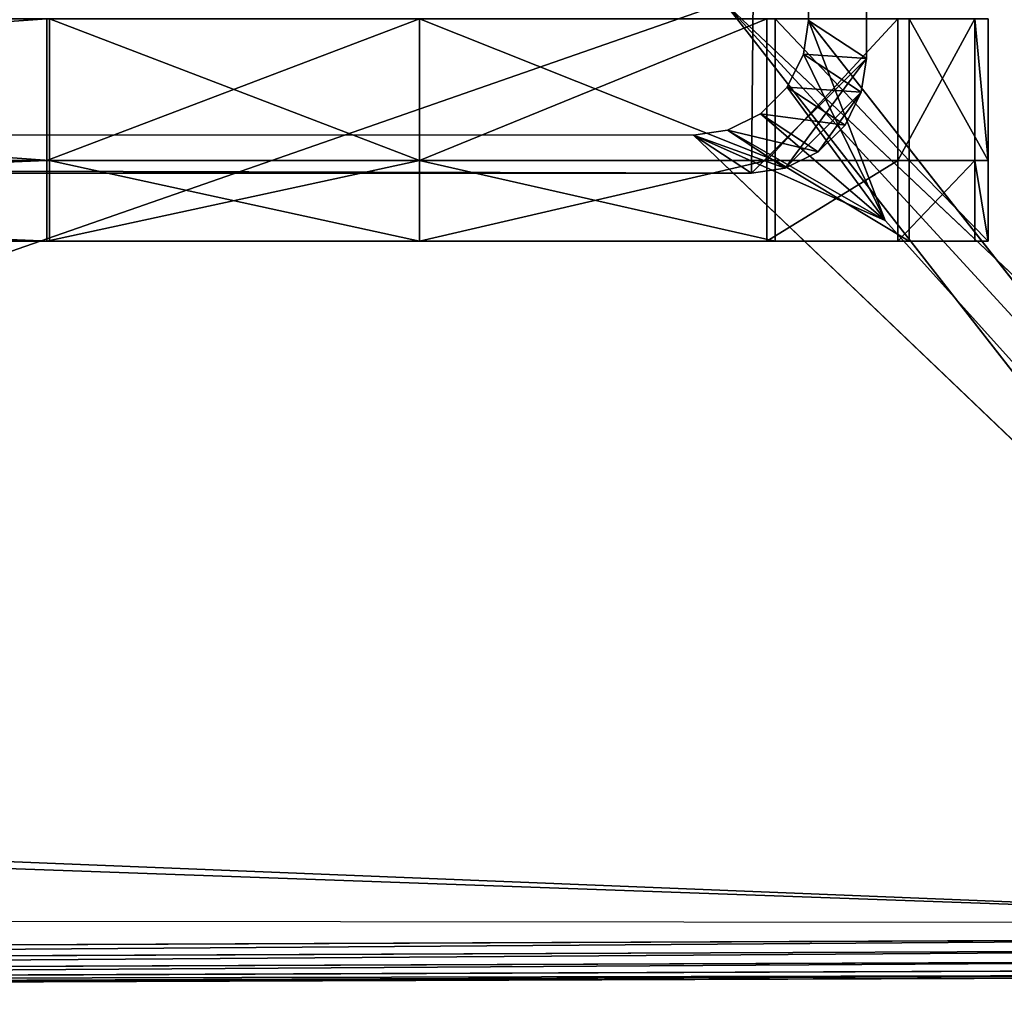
# Model space of a CAD drawing. Extents: x 0 to 31, y 0 to 21.2.
# Tile 404 of 574: x 28.7 to 30.1, y 0 to 1.4. Entities that reach past the tile are written whole.
import ezdxf

# ---------------------------------------------------------------- set-up
doc = ezdxf.new("R2010")
doc.units = 0
doc.header["$MEASUREMENT"] = 0
doc.layers.get('0').update_dxf_attribs({"color": 13, "linetype": 'CONTINUOUS'})
for name, color, linetype in [('CAST_IRON', 250, 'CONTINUOUS'), ('GALVANIZED_METAL', 252, 'CONTINUOUS'), ('GRATES', 250, 'CONTINUOUS')]:
    doc.layers.add(name, color=color, linetype=linetype)

# ---------------------------------------------------------------- blocks, each defined once
blk = doc.blocks.new('NGM5058UC_TRADECAD_DXF')
at = {"layer": 'CAST_IRON', "color": 0}
for p, q in [((15.4451, -10.35865, 0.58145), (14.1756, -9.16075, 0.58145)), ((15.3203, -10.40695, 0.58145), (14.1756, -9.16075, 0.58145)), ((15.4451, -10.35865, 0.58145), (14.1756, -9.16075, 0.58145)), ((14.1756, -9.16075, 0.58145), (15.259, -10.54715, 0.58145)), ((14.1756, -9.16075, 0.58145), (15.259, -10.54715, 0.58145)), ((15.3203, -10.40695, 0.58145), (14.1756, -9.16075, 0.58145)), ((15.259, -10.54715, 0.58145), (10.1325, -10.56825, 0.58145)), ((15.259, -10.54715, 0.58145), (10.1325, -10.56825, 0.58145)), ((10.1325, -10.58405, 0.57905), (15.2518, -10.56355, 0.57905)), ((10.1325, -10.58405, 0.57905), (15.2518, -10.56355, 0.57905)), ((10.1325, -10.59945, 0.57145), (15.2448, -10.57965, 0.57145)), ((10.1325, -10.59945, 0.57145), (15.2448, -10.57965, 0.57145)), ((10.1325, -10.61195, 0.55895), (15.2392, -10.59265, 0.55895)), ((10.1325, -10.61195, 0.55895), (15.2392, -10.59265, 0.55895)), ((10.1325, -10.61955, 0.54355), (15.2357, -10.60065, 0.54365)), ((10.1325, -10.61955, 0.54355), (15.2357, -10.60065, 0.54365)), ((10.1325, -10.62185, 0.52785), (15.2347, -10.60315, 0.52785)), ((10.1325, -10.62185, 0.52785), (15.2347, -10.60315, 0.52785)), ((15.235, -10.60345, 0.30235), (10.1325, -10.62185, 0.30235))]:
    blk.add_line(p, q, dxfattribs=at)
at = {"layer": 'GALVANIZED_METAL', "color": 0}
for p, q in [((14.386, 9.23775, -1.89865), (14.2159, -9.41295, -1.89865)), ((14.386, 9.23775, -1.89865), (14.2159, -9.41295, -1.89865)), ((14.386, -9.24295, -1.89865), (14.386, 9.23775, -1.89865)), ((14.386, -9.24295, -1.89865), (14.386, 9.23775, -1.89865)), ((14.3002, -9.18675, 0.31025), (14.3002, 9.18165, 0.40415)), ((14.3002, -9.18675, 0.31025), (14.3002, 9.18165, 0.40415)), ((14.3002, -9.18675, 0.31025), (14.2927, -9.23675, 0.30995)), ((14.3002, -9.18675, 0.31025), (14.2927, -9.23675, 0.30995)), ((14.386, -9.24295, -1.89865), (14.3002, -9.18675, 0.31025)), ((14.3002, -9.18675, 0.31025), (15.3501, -10.52275, 0.30935)), ((14.3002, -9.18675, 0.31025), (15.3501, -10.52275, 0.30935)), ((14.3002, -9.18675, 0.31025), (14.414, -9.48315, 0.30935)), ((14.3002, -9.18675, 0.31025), (14.414, -9.48315, 0.30935)), ((14.386, -9.24295, -1.89865), (14.3002, -9.18675, 0.31025)), ((14.386, -9.24295, -1.89865), (14.2159, -9.41295, -1.89865)), ((14.386, -9.24295, -1.89865), (14.2159, -9.41295, -1.89865)), ((14.2927, -9.23675, 0.30995), (14.2686, -9.28555, 0.30985)), ((14.2927, -9.23675, 0.30995), (14.2686, -9.28555, 0.30985)), ((14.2927, -9.23675, 0.30995), (14.414, -9.48315, 0.30935)), ((14.2927, -9.23675, 0.30995), (14.414, -9.48315, 0.30935)), ((14.3785, -9.29285, -1.89865), (14.2927, -9.23675, 0.30995)), ((14.3785, -9.29285, -1.89865), (14.2927, -9.23675, 0.30995)), ((14.3785, -9.29285, -1.89865), (14.386, -9.24295, -1.89865)), ((14.3785, -9.29285, -1.89865), (14.386, -9.24295, -1.89865)), ((14.2686, -9.28555, 0.30985), (14.229, -9.32515, 0.30975)), ((14.2686, -9.28555, 0.30985), (14.229, -9.32515, 0.30975)), ((14.2659, -9.40545, -1.89865), (14.3785, -9.29285, -1.89865)), ((14.2659, -9.40545, -1.89865), (14.3785, -9.29285, -1.89865)), ((14.414, -9.48315, 0.30935), (14.2686, -9.28555, 0.30985)), ((14.414, -9.48315, 0.30935), (14.2686, -9.28555, 0.30985)), ((14.3544, -9.34175, -1.89865), (14.2686, -9.28555, 0.30985)), ((14.3544, -9.34175, -1.89865), (14.2686, -9.28555, 0.30985)), ((14.3544, -9.34175, -1.89865), (14.3785, -9.29285, -1.89865)), ((14.3544, -9.34175, -1.89865), (14.3785, -9.29285, -1.89865)), ((14.1301, -9.35675, 0.30985), (-14.1308, -9.33565, 0.40035)), ((-14.1308, -9.33565, 0.40035), (14.2159, -9.41295, -1.89865)), ((14.1301, -9.35675, 0.30985), (-14.1308, -9.33565, 0.40035)), ((-14.1308, -9.33565, 0.40035), (14.2159, -9.41295, -1.89865)), ((14.229, -9.32515, 0.30975), (14.1801, -9.34925, 0.30975)), ((14.229, -9.32515, 0.30975), (14.1801, -9.34925, 0.30975)), ((14.414, -9.48315, 0.30935), (14.229, -9.32515, 0.30975)), ((14.414, -9.48315, 0.30935), (14.229, -9.32515, 0.30975)), ((14.3148, -9.38135, -1.89865), (14.229, -9.32515, 0.30975)), ((14.3148, -9.38135, -1.89865), (14.229, -9.32515, 0.30975)), ((14.1801, -9.34925, 0.30975), (14.1301, -9.35675, 0.30985)), ((14.1801, -9.34925, 0.30975), (14.1301, -9.35675, 0.30985)), ((14.414, -9.48315, 0.30935), (14.1801, -9.34925, 0.30975)), ((14.414, -9.48315, 0.30935), (14.1801, -9.34925, 0.30975)), ((14.2659, -9.40545, -1.89865), (14.1801, -9.34925, 0.30975)), ((14.2659, -9.40545, -1.89865), (14.1801, -9.34925, 0.30975)), ((14.3148, -9.38135, -1.89865), (14.3544, -9.34175, -1.89865)), ((14.3148, -9.38135, -1.89865), (14.3544, -9.34175, -1.89865)), ((15.3501, -10.52275, 0.30935), (14.1301, -9.35675, 0.30985)), ((14.414, -9.48315, 0.30935), (14.1301, -9.35675, 0.30985)), ((15.3501, -10.52275, 0.30935), (14.1301, -9.35675, 0.30985)), ((14.414, -9.48315, 0.30935), (14.1301, -9.35675, 0.30985)), ((14.2159, -9.41295, -1.89865), (14.1301, -9.35675, 0.30985)), ((14.2159, -9.41295, -1.89865), (14.1301, -9.35675, 0.30985)), ((14.2659, -9.40545, -1.89865), (14.3148, -9.38135, -1.89865)), ((14.2659, -9.40545, -1.89865), (14.3148, -9.38135, -1.89865)), ((14.2159, -9.41295, -1.89865), (14.2659, -9.40545, -1.89865)), ((14.2159, -9.41295, -1.89865), (14.2659, -9.40545, -1.89865)), ((-14.2165, -9.41305, -1.89865), (14.2159, -9.41295, -1.89865)), ((-14.2165, -9.41305, -1.89865), (14.2159, -9.41295, -1.89865)), ((-14.4147, -9.46165, 0.40085), (15.3501, -10.52275, 0.30935)), ((-14.4147, -9.46165, 0.40085), (15.3501, -10.52275, 0.30935)), ((14.414, -9.48315, 0.30935), (15.3501, -10.52275, 0.30935)), ((14.414, -9.48315, 0.30935), (15.3501, -10.52275, 0.30935)), ((-15.3507, -10.49875, 0.40085), (15.3501, -10.52275, 0.30935))]:
    blk.add_line(p, q, dxfattribs=at)
at = {"layer": 'GRATES', "color": 0}
for p, q in [((13.1716, -9.39425, 0.98805), (13.1716, -9.18425, 0.98805)), ((13.1716, -9.39425, 0.98805), (13.1716, -9.18425, 0.98805)), ((13.1757, -9.18425, 0.70725), (13.1757, -9.39425, 0.70725)), ((13.1757, -9.39425, 0.59665), (13.1757, -9.18425, 0.59665)), ((13.1757, -9.18425, 0.70725), (13.1757, -9.39425, 0.70725)), ((13.1757, -9.39425, 0.59665), (13.1757, -9.18425, 0.59665)), ((13.7239, -9.18425, 0.98805), (13.7239, -9.39425, 0.98805)), ((13.7239, -9.39425, 0.59665), (13.7239, -9.18425, 0.59665)), ((13.7239, -9.18425, 0.98805), (13.7239, -9.39425, 0.98805)), ((13.7239, -9.39425, 0.59665), (13.7239, -9.18425, 0.59665)), ((14.2384, -9.18425, 0.98805), (14.2384, -9.39425, 0.98805)), ((14.2384, -9.18425, 0.98805), (14.2384, -9.39425, 0.98805)), ((14.2508, -9.18425, 0.59665), (14.2508, -9.39425, 0.59665)), ((14.2508, -9.18425, 0.59665), (14.2508, -9.39425, 0.59665)), ((14.4324, -9.39425, 0.98805), (14.4324, -9.18425, 0.98805)), ((14.4324, -9.39425, 0.98805), (14.4324, -9.18425, 0.98805)), ((14.4495, -9.39425, 0.59665), (14.4495, -9.18425, 0.59665)), ((14.4495, -9.39425, 0.59665), (14.4495, -9.18425, 0.59665)), ((14.4495, -9.39425, 0.70725), (14.4495, -9.18425, 0.70725)), ((14.4495, -9.39425, 0.70725), (14.4495, -9.18425, 0.70725)), ((14.5466, -9.18425, 0.98805), (14.5466, -9.39425, 0.98805)), ((14.5466, -9.18425, 0.98805), (14.5466, -9.39425, 0.98805)), ((14.5665, -9.39425, 0.70725), (14.5665, -9.18425, 0.70725)), ((14.5665, -9.39425, 0.70725), (14.5665, -9.18425, 0.70725)), ((10.239, -9.39425, 0.98805), (13.1716, -9.39425, 0.98805)), ((10.239, -9.39425, 0.98805), (13.1716, -9.39425, 0.98805)), ((13.1757, -9.39425, 0.70725), (10.2649, -9.39425, 0.70725)), ((13.1757, -9.39425, 0.70725), (10.2649, -9.39425, 0.70725)), ((13.1716, -9.39425, 0.98805), (13.1716, -9.51355, 0.98805)), ((13.1716, -9.39425, 0.98805), (13.1716, -9.51355, 0.98805)), ((13.1716, -9.39425, 0.98805), (13.7239, -9.39425, 0.98805)), ((13.1716, -9.39425, 0.98805), (13.7239, -9.39425, 0.98805)), ((13.1757, -9.51355, 0.70725), (13.1757, -9.39425, 0.70725)), ((13.7239, -9.39425, 0.70725), (13.1757, -9.39425, 0.70725)), ((13.1757, -9.51355, 0.70725), (13.1757, -9.39425, 0.70725)), ((13.7239, -9.39425, 0.70725), (13.1757, -9.39425, 0.70725)), ((13.7239, -9.39425, 0.59665), (13.1757, -9.39425, 0.59665)), ((13.1757, -9.39425, 0.59665), (13.1757, -9.39425, 0.70725)), ((13.1757, -9.39425, 0.59665), (13.1757, -9.39425, 0.70725)), ((13.7239, -9.39425, 0.59665), (13.1757, -9.39425, 0.59665)), ((13.7239, -9.39425, 0.98805), (13.7239, -9.51355, 0.98805)), ((13.7239, -9.51355, 0.70725), (13.7239, -9.39425, 0.70725)), ((13.7239, -9.39425, 0.98805), (13.7239, -9.51355, 0.98805)), ((13.7239, -9.39425, 0.98805), (14.2384, -9.39425, 0.98805)), ((13.7239, -9.39425, 0.70725), (13.7239, -9.39425, 0.59665)), ((13.7239, -9.39425, 0.98805), (14.2384, -9.39425, 0.98805)), ((13.7239, -9.39425, 0.59665), (14.2508, -9.39425, 0.59665)), ((13.7239, -9.39425, 0.70725), (14.2508, -9.39425, 0.70725)), ((13.7239, -9.39425, 0.59665), (14.2508, -9.39425, 0.59665)), ((13.7239, -9.39425, 0.70725), (13.7239, -9.39425, 0.59665)), ((13.7239, -9.39425, 0.70725), (14.2508, -9.39425, 0.70725)), ((13.7239, -9.51355, 0.70725), (13.7239, -9.39425, 0.70725)), ((14.2384, -9.39425, 0.98805), (14.2384, -9.51355, 0.98805)), ((14.2384, -9.39425, 0.98805), (14.2384, -9.51355, 0.98805)), ((14.2384, -9.39425, 0.98805), (14.4324, -9.39425, 0.98805)), ((14.2384, -9.39425, 0.98805), (14.4324, -9.39425, 0.98805)), ((14.4495, -9.39425, 0.70725), (14.2508, -9.39425, 0.70725)), ((14.2508, -9.39425, 0.70725), (14.2508, -9.51355, 0.70725)), ((14.4495, -9.39425, 0.70725), (14.2508, -9.39425, 0.70725)), ((14.4495, -9.39425, 0.59665), (14.2508, -9.39425, 0.59665)), ((14.2508, -9.39425, 0.59665), (14.2508, -9.39425, 0.70725)), ((14.4495, -9.39425, 0.59665), (14.2508, -9.39425, 0.59665)), ((14.2508, -9.39425, 0.59665), (14.2508, -9.39425, 0.70725)), ((14.2508, -9.39425, 0.70725), (14.2508, -9.51355, 0.70725)), ((14.4324, -9.51355, 0.98805), (14.4324, -9.39425, 0.98805)), ((14.4324, -9.39425, 0.98805), (14.5466, -9.39425, 0.98805)), ((14.4324, -9.39425, 0.98805), (14.5466, -9.39425, 0.98805)), ((14.4324, -9.51355, 0.98805), (14.4324, -9.39425, 0.98805)), ((14.4495, -9.51355, 0.70725), (14.4495, -9.39425, 0.70725)), ((14.5665, -9.39425, 0.70725), (14.4495, -9.39425, 0.70725)), ((14.4495, -9.51355, 0.70725), (14.4495, -9.39425, 0.70725)), ((14.4495, -9.39425, 0.70725), (14.4495, -9.39425, 0.59665)), ((14.4495, -9.39425, 0.70725), (14.4495, -9.39425, 0.59665)), ((14.5665, -9.39425, 0.70725), (14.4495, -9.39425, 0.70725)), ((14.5466, -9.39425, 0.98805), (14.5466, -9.51355, 0.98805)), ((14.5466, -9.39425, 0.98805), (14.5665, -9.39425, 0.70725)), ((14.5466, -9.39425, 0.98805), (14.5466, -9.51355, 0.98805)), ((14.5466, -9.39425, 0.98805), (14.5665, -9.39425, 0.70725)), ((14.5665, -9.51355, 0.70725), (14.5665, -9.39425, 0.70725)), ((14.5665, -9.51355, 0.70725), (14.5665, -9.39425, 0.70725)), ((10.239, -9.51355, 0.98805), (13.1716, -9.51355, 0.98805)), ((10.239, -9.51355, 0.98805), (13.1716, -9.51355, 0.98805)), ((13.1757, -9.51355, 0.70725), (10.2649, -9.51355, 0.70725)), ((13.1757, -9.51355, 0.70725), (10.2649, -9.51355, 0.70725)), ((13.1716, -9.51355, 0.98805), (13.1757, -9.51355, 0.70725)), ((13.1716, -9.51355, 0.98805), (13.7239, -9.51355, 0.98805)), ((13.1716, -9.51355, 0.98805), (13.1757, -9.51355, 0.70725)), ((13.1716, -9.51355, 0.98805), (13.7239, -9.51355, 0.98805)), ((13.7239, -9.51355, 0.70725), (13.1757, -9.51355, 0.70725)), ((13.7239, -9.51355, 0.70725), (13.1757, -9.51355, 0.70725)), ((13.7239, -9.51355, 0.98805), (13.7239, -9.51355, 0.70725)), ((14.2384, -9.51355, 0.98805), (13.7239, -9.51355, 0.98805)), ((13.7239, -9.51355, 0.70725), (14.2508, -9.51355, 0.70725)), ((14.2384, -9.51355, 0.98805), (13.7239, -9.51355, 0.98805)), ((13.7239, -9.51355, 0.70725), (14.2508, -9.51355, 0.70725)), ((13.7239, -9.51355, 0.98805), (13.7239, -9.51355, 0.70725)), ((14.2384, -9.51355, 0.98805), (14.4324, -9.51355, 0.98805)), ((14.2508, -9.51355, 0.70725), (14.2384, -9.51355, 0.98805)), ((14.2508, -9.51355, 0.70725), (14.2384, -9.51355, 0.98805)), ((14.2384, -9.51355, 0.98805), (14.4324, -9.51355, 0.98805)), ((14.4495, -9.51355, 0.70725), (14.2508, -9.51355, 0.70725)), ((14.4495, -9.51355, 0.70725), (14.2508, -9.51355, 0.70725)), ((14.4324, -9.51355, 0.98805), (14.5466, -9.51355, 0.98805)), ((14.4495, -9.51355, 0.70725), (14.4324, -9.51355, 0.98805)), ((14.4324, -9.51355, 0.98805), (14.5466, -9.51355, 0.98805)), ((14.4495, -9.51355, 0.70725), (14.4324, -9.51355, 0.98805)), ((14.5665, -9.51355, 0.70725), (14.4495, -9.51355, 0.70725)), ((14.5665, -9.51355, 0.70725), (14.4495, -9.51355, 0.70725)), ((14.5466, -9.51355, 0.98805), (14.5665, -9.51355, 0.70725)), ((14.5466, -9.51355, 0.98805), (14.5665, -9.51355, 0.70725))]:
    blk.add_line(p, q, dxfattribs=at)
at = {"layer": 'CAST_IRON', "color": 0}
mesh = blk.add_polyface(dxfattribs=at)
corners = [(14.2381, -6.28565, 0.58145), (15.4451, -10.35865, 0.58145), (14.1756, -9.16075, 0.58145), (15.4658, -6.28565, 0.58145)]
mesh.append_faces([[corners[k] for k in face] for face in [(0, 1, 2), (1, 0, 3)]], dxfattribs={"vtx0": -1, "color": 0})
mesh = blk.add_polyface(dxfattribs=at)
corners = [(14.1756, -9.16075, 0.58145), (10.1325, -10.56825, 0.58145), (10.1325, -9.16955, 0.58145), (15.259, -10.54715, 0.58145)]
mesh.append_faces([[corners[k] for k in face] for face in [(0, 1, 2), (1, 0, 3)]], dxfattribs={"vtx0": -1, "color": 0})
mesh = blk.add_polyface(dxfattribs=at)
corners = [(15.4451, -10.35865, 0.58145), (15.3203, -10.40695, 0.58145), (14.1756, -9.16075, 0.58145)]
mesh.append_faces([[corners[k] for k in face] for face in [(0, 1, 2)]], dxfattribs={"color": 0})
mesh = blk.add_polyface(dxfattribs=at)
corners = [(15.3203, -10.40695, 0.58145), (15.259, -10.54715, 0.58145), (14.1756, -9.16075, 0.58145)]
mesh.append_faces([[corners[k] for k in face] for face in [(0, 1, 2)]], dxfattribs={"color": 0})
mesh = blk.add_polyface(dxfattribs=at)
corners = [(15.259, -10.54715, 0.58145), (10.1325, -10.58405, 0.57905), (10.1325, -10.56825, 0.58145)]
mesh.append_faces([[corners[k] for k in face] for face in [(0, 1, 2)]], dxfattribs={"color": 0})
mesh = blk.add_polyface(dxfattribs=at)
corners = [(15.259, -10.54715, 0.58145), (15.2518, -10.56355, 0.57905), (10.1325, -10.58405, 0.57905)]
mesh.append_faces([[corners[k] for k in face] for face in [(0, 1, 2)]], dxfattribs={"color": 0})
mesh = blk.add_polyface(dxfattribs=at)
corners = [(15.2518, -10.56355, 0.57905), (10.1325, -10.59945, 0.57145), (10.1325, -10.58405, 0.57905)]
mesh.append_faces([[corners[k] for k in face] for face in [(0, 1, 2)]], dxfattribs={"color": 0})
mesh = blk.add_polyface(dxfattribs=at)
corners = [(15.2518, -10.56355, 0.57905), (15.2448, -10.57965, 0.57145), (10.1325, -10.59945, 0.57145)]
mesh.append_faces([[corners[k] for k in face] for face in [(0, 1, 2)]], dxfattribs={"color": 0})
mesh = blk.add_polyface(dxfattribs=at)
corners = [(15.2448, -10.57965, 0.57145), (10.1325, -10.61195, 0.55895), (10.1325, -10.59945, 0.57145)]
mesh.append_faces([[corners[k] for k in face] for face in [(0, 1, 2)]], dxfattribs={"color": 0})
mesh = blk.add_polyface(dxfattribs=at)
corners = [(15.2448, -10.57965, 0.57145), (15.2392, -10.59265, 0.55895), (10.1325, -10.61195, 0.55895)]
mesh.append_faces([[corners[k] for k in face] for face in [(0, 1, 2)]], dxfattribs={"color": 0})
mesh = blk.add_polyface(dxfattribs=at)
corners = [(15.2392, -10.59265, 0.55895), (15.2357, -10.60065, 0.54365), (10.1325, -10.61195, 0.55895)]
mesh.append_faces([[corners[k] for k in face] for face in [(0, 1, 2)]], dxfattribs={"color": 0})
mesh = blk.add_polyface(dxfattribs=at)
corners = [(15.2357, -10.60065, 0.54365), (15.2347, -10.60315, 0.52785), (10.1325, -10.61955, 0.54355)]
mesh.append_faces([[corners[k] for k in face] for face in [(0, 1, 2)]], dxfattribs={"color": 0})
mesh = blk.add_polyface(dxfattribs=at)
corners = [(10.1325, -10.61195, 0.55895), (15.2357, -10.60065, 0.54365), (10.1325, -10.61955, 0.54355)]
mesh.append_faces([[corners[k] for k in face] for face in [(0, 1, 2)]], dxfattribs={"color": 0})
mesh = blk.add_polyface(dxfattribs=at)
corners = [(15.2347, -10.60315, 0.52785), (15.235, -10.60345, 0.30235), (10.1325, -10.62185, 0.52785)]
mesh.append_faces([[corners[k] for k in face] for face in [(0, 1, 2)]], dxfattribs={"color": 0})
mesh = blk.add_polyface(dxfattribs=at)
corners = [(10.1325, -10.61955, 0.54355), (15.2347, -10.60315, 0.52785), (10.1325, -10.62185, 0.52785)]
mesh.append_faces([[corners[k] for k in face] for face in [(0, 1, 2)]], dxfattribs={"color": 0})
mesh = blk.add_polyface(dxfattribs=at)
corners = [(10.1325, -10.62185, 0.52785), (15.235, -10.60345, 0.30235), (10.1325, -10.62185, 0.30235)]
mesh.append_faces([[corners[k] for k in face] for face in [(0, 1, 2)]], dxfattribs={"color": 0})
at = {"layer": 'GALVANIZED_METAL', "color": 0}
mesh = blk.add_polyface(dxfattribs=at)
corners = [(15.3501, 10.51755, 0.40495), (14.414, 9.47795, 0.40495), (15.3501, -10.52275, 0.30935)]
mesh.append_faces([[corners[k] for k in face] for face in [(0, 1, 2)]], dxfattribs={"color": 0})
mesh = blk.add_polyface(dxfattribs=at)
corners = [(15.3501, -10.52275, 0.30935), (14.414, 9.47795, 0.40495), (14.3002, 9.18165, 0.40415)]
mesh.append_faces([[corners[k] for k in face] for face in [(0, 1, 2)]], dxfattribs={"color": 0})
mesh = blk.add_polyface(dxfattribs=at)
corners = [(-14.2165, -9.41305, -1.89865), (14.216, 9.40775, -1.89865), (-14.3866, -9.24295, -1.89865), (14.386, 9.23775, -1.89865)]
mesh.append_faces([[corners[k] for k in face] for face in [(0, 1, 2), (1, 0, 3)]], dxfattribs={"vtx0": -1, "color": 0})
mesh = blk.add_polyface(dxfattribs=at)
corners = [(14.216, 9.40775, -1.89865), (-14.2165, 9.40775, -1.89865), (-14.3866, -9.24295, -1.89865)]
mesh.append_faces([[corners[k] for k in face] for face in [(0, 1, 2)]], dxfattribs={"color": 0})
mesh = blk.add_polyface(dxfattribs=at)
corners = [(14.386, 9.23775, -1.89865), (-14.2165, -9.41305, -1.89865), (14.2159, -9.41295, -1.89865)]
mesh.append_faces([[corners[k] for k in face] for face in [(0, 1, 2)]], dxfattribs={"color": 0})
mesh = blk.add_polyface(dxfattribs=at)
corners = [(14.386, 9.23775, -1.89865), (14.2159, -9.41295, -1.89865), (14.386, -9.24295, -1.89865)]
mesh.append_faces([[corners[k] for k in face] for face in [(0, 1, 2)]], dxfattribs={"color": 0})
mesh = blk.add_polyface(dxfattribs=at)
corners = [(14.386, 9.23775, -1.89865), (14.386, -9.24295, -1.89865), (14.3002, -9.18675, 0.31025)]
mesh.append_faces([[corners[k] for k in face] for face in [(0, 1, 2)]], dxfattribs={"color": 0})
mesh = blk.add_polyface(dxfattribs=at)
corners = [(14.386, 9.23775, -1.89865), (14.3002, -9.18675, 0.31025), (14.3002, 9.18165, 0.40415)]
mesh.append_faces([[corners[k] for k in face] for face in [(0, 1, 2)]], dxfattribs={"color": 0})
mesh = blk.add_polyface(dxfattribs=at)
corners = [(15.3501, -10.52275, 0.30935), (14.3002, 9.18165, 0.40415), (14.3002, -9.18675, 0.31025)]
mesh.append_faces([[corners[k] for k in face] for face in [(0, 1, 2)]], dxfattribs={"color": 0})
mesh = blk.add_polyface(dxfattribs=at)
corners = [(14.414, -9.48315, 0.30935), (14.3002, -9.18675, 0.31025), (14.2927, -9.23675, 0.30995)]
mesh.append_faces([[corners[k] for k in face] for face in [(0, 1, 2)]], dxfattribs={"color": 0})
mesh = blk.add_polyface(dxfattribs=at)
corners = [(14.2927, -9.23675, 0.30995), (14.386, -9.24295, -1.89865), (14.3785, -9.29285, -1.89865), (14.3002, -9.18675, 0.31025)]
mesh.append_faces([[corners[k] for k in face] for face in [(0, 1, 2), (1, 0, 3)]], dxfattribs={"vtx0": -1, "color": 0})
mesh = blk.add_polyface(dxfattribs=at)
corners = [(15.3501, -10.52275, 0.30935), (14.3002, -9.18675, 0.31025), (14.414, -9.48315, 0.30935)]
mesh.append_faces([[corners[k] for k in face] for face in [(0, 1, 2)]], dxfattribs={"color": 0})
mesh = blk.add_polyface(dxfattribs=at)
corners = [(14.2659, -9.40545, -1.89865), (14.386, -9.24295, -1.89865), (14.2159, -9.41295, -1.89865), (14.3785, -9.29285, -1.89865)]
mesh.append_faces([[corners[k] for k in face] for face in [(0, 1, 2), (1, 0, 3)]], dxfattribs={"vtx0": -1, "color": 0})
mesh = blk.add_polyface(dxfattribs=at)
corners = [(14.414, -9.48315, 0.30935), (14.2927, -9.23675, 0.30995), (14.2686, -9.28555, 0.30985)]
mesh.append_faces([[corners[k] for k in face] for face in [(0, 1, 2)]], dxfattribs={"color": 0})
mesh = blk.add_polyface(dxfattribs=at)
corners = [(14.2686, -9.28555, 0.30985), (14.3785, -9.29285, -1.89865), (14.3544, -9.34175, -1.89865), (14.2927, -9.23675, 0.30995)]
mesh.append_faces([[corners[k] for k in face] for face in [(0, 1, 2), (1, 0, 3)]], dxfattribs={"vtx0": -1, "color": 0})
mesh = blk.add_polyface(dxfattribs=at)
corners = [(14.414, -9.48315, 0.30935), (14.2686, -9.28555, 0.30985), (14.229, -9.32515, 0.30975)]
mesh.append_faces([[corners[k] for k in face] for face in [(0, 1, 2)]], dxfattribs={"color": 0})
mesh = blk.add_polyface(dxfattribs=at)
corners = [(14.229, -9.32515, 0.30975), (14.3544, -9.34175, -1.89865), (14.3148, -9.38135, -1.89865), (14.2686, -9.28555, 0.30985)]
mesh.append_faces([[corners[k] for k in face] for face in [(0, 1, 2), (1, 0, 3)]], dxfattribs={"vtx0": -1, "color": 0})
mesh = blk.add_polyface(dxfattribs=at)
corners = [(14.3148, -9.38135, -1.89865), (14.3785, -9.29285, -1.89865), (14.2659, -9.40545, -1.89865), (14.3544, -9.34175, -1.89865)]
mesh.append_faces([[corners[k] for k in face] for face in [(0, 1, 2), (1, 0, 3)]], dxfattribs={"vtx0": -1, "color": 0})
mesh = blk.add_polyface(dxfattribs=at)
corners = [(15.3501, -10.52275, 0.30935), (-14.1308, -9.33565, 0.40035), (-14.4147, -9.46165, 0.40085)]
mesh.append_faces([[corners[k] for k in face] for face in [(0, 1, 2)]], dxfattribs={"color": 0})
mesh = blk.add_polyface(dxfattribs=at)
corners = [(-14.1308, -9.33565, 0.40035), (14.2159, -9.41295, -1.89865), (-14.2165, -9.41305, -1.89865)]
mesh.append_faces([[corners[k] for k in face] for face in [(0, 1, 2)]], dxfattribs={"color": 0})
mesh = blk.add_polyface(dxfattribs=at)
corners = [(15.3501, -10.52275, 0.30935), (14.1301, -9.35675, 0.30985), (-14.1308, -9.33565, 0.40035)]
mesh.append_faces([[corners[k] for k in face] for face in [(0, 1, 2)]], dxfattribs={"color": 0})
mesh = blk.add_polyface(dxfattribs=at)
corners = [(-14.1308, -9.33565, 0.40035), (14.1301, -9.35675, 0.30985), (14.2159, -9.41295, -1.89865)]
mesh.append_faces([[corners[k] for k in face] for face in [(0, 1, 2)]], dxfattribs={"color": 0})
mesh = blk.add_polyface(dxfattribs=at)
corners = [(14.414, -9.48315, 0.30935), (14.229, -9.32515, 0.30975), (14.1801, -9.34925, 0.30975)]
mesh.append_faces([[corners[k] for k in face] for face in [(0, 1, 2)]], dxfattribs={"color": 0})
mesh = blk.add_polyface(dxfattribs=at)
corners = [(14.1801, -9.34925, 0.30975), (14.3148, -9.38135, -1.89865), (14.2659, -9.40545, -1.89865), (14.229, -9.32515, 0.30975)]
mesh.append_faces([[corners[k] for k in face] for face in [(0, 1, 2), (1, 0, 3)]], dxfattribs={"vtx0": -1, "color": 0})
mesh = blk.add_polyface(dxfattribs=at)
corners = [(14.414, -9.48315, 0.30935), (14.1801, -9.34925, 0.30975), (14.1301, -9.35675, 0.30985)]
mesh.append_faces([[corners[k] for k in face] for face in [(0, 1, 2)]], dxfattribs={"color": 0})
mesh = blk.add_polyface(dxfattribs=at)
corners = [(14.1301, -9.35675, 0.30985), (14.2659, -9.40545, -1.89865), (14.2159, -9.41295, -1.89865), (14.1801, -9.34925, 0.30975)]
mesh.append_faces([[corners[k] for k in face] for face in [(0, 1, 2), (1, 0, 3)]], dxfattribs={"vtx0": -1, "color": 0})
mesh = blk.add_polyface(dxfattribs=at)
corners = [(15.3501, -10.52275, 0.30935), (14.414, -9.48315, 0.30935), (14.1301, -9.35675, 0.30985)]
mesh.append_faces([[corners[k] for k in face] for face in [(0, 1, 2)]], dxfattribs={"color": 0})
mesh = blk.add_polyface(dxfattribs=at)
corners = [(15.3501, -10.52275, 0.30935), (-14.4147, -9.46165, 0.40085), (-15.3507, -10.49875, 0.40085)]
mesh.append_faces([[corners[k] for k in face] for face in [(0, 1, 2)]], dxfattribs={"color": 0})
at = {"layer": 'GRATES', "color": 0}
mesh = blk.add_polyface(dxfattribs=at)
corners = [(13.1716, -9.18425, 0.98805), (10.239, -9.39425, 0.98805), (10.239, -9.18425, 0.98805), (13.1716, -9.39425, 0.98805)]
mesh.append_faces([[corners[k] for k in face] for face in [(0, 1, 2), (1, 0, 3)]], dxfattribs={"vtx0": -1, "color": 0})
mesh = blk.add_polyface(dxfattribs=at)
corners = [(13.1757, -9.39425, 0.70725), (10.2649, -9.18425, 0.70725), (10.2649, -9.39425, 0.70725), (13.1757, -9.18425, 0.70725)]
mesh.append_faces([[corners[k] for k in face] for face in [(0, 1, 2), (1, 0, 3)]], dxfattribs={"vtx0": -1, "color": 0})
mesh = blk.add_polyface(dxfattribs=at)
corners = [(13.7239, -9.18425, 0.98805), (13.1716, -9.39425, 0.98805), (13.1716, -9.18425, 0.98805), (13.7239, -9.39425, 0.98805)]
mesh.append_faces([[corners[k] for k in face] for face in [(0, 1, 2), (1, 0, 3)]], dxfattribs={"vtx0": -1, "color": 0})
mesh = blk.add_polyface(dxfattribs=at)
corners = [(13.1757, -9.18425, 0.59665), (13.1757, -9.39425, 0.70725), (13.1757, -9.39425, 0.59665), (13.1757, -9.18425, 0.70725)]
mesh.append_faces([[corners[k] for k in face] for face in [(0, 1, 2), (1, 0, 3)]], dxfattribs={"vtx0": -1, "color": 0})
mesh = blk.add_polyface(dxfattribs=at)
corners = [(13.7239, -9.39425, 0.59665), (13.1757, -9.18425, 0.59665), (13.1757, -9.39425, 0.59665), (13.7239, -9.18425, 0.59665)]
mesh.append_faces([[corners[k] for k in face] for face in [(0, 1, 2), (1, 0, 3)]], dxfattribs={"vtx0": -1, "color": 0})
mesh = blk.add_polyface(dxfattribs=at)
corners = [(14.2384, -9.18425, 0.98805), (13.7239, -9.39425, 0.98805), (13.7239, -9.18425, 0.98805), (14.2384, -9.39425, 0.98805)]
mesh.append_faces([[corners[k] for k in face] for face in [(0, 1, 2), (1, 0, 3)]], dxfattribs={"vtx0": -1, "color": 0})
mesh = blk.add_polyface(dxfattribs=at)
corners = [(14.2508, -9.39425, 0.59665), (13.7239, -9.18425, 0.59665), (13.7239, -9.39425, 0.59665), (14.2508, -9.18425, 0.59665)]
mesh.append_faces([[corners[k] for k in face] for face in [(0, 1, 2), (1, 0, 3)]], dxfattribs={"vtx0": -1, "color": 0})
mesh = blk.add_polyface(dxfattribs=at)
corners = [(14.4324, -9.18425, 0.98805), (14.2384, -9.39425, 0.98805), (14.2384, -9.18425, 0.98805), (14.4324, -9.39425, 0.98805)]
mesh.append_faces([[corners[k] for k in face] for face in [(0, 1, 2), (1, 0, 3)]], dxfattribs={"vtx0": -1, "color": 0})
mesh = blk.add_polyface(dxfattribs=at)
corners = [(14.4495, -9.39425, 0.59665), (14.2508, -9.18425, 0.59665), (14.2508, -9.39425, 0.59665), (14.4495, -9.18425, 0.59665)]
mesh.append_faces([[corners[k] for k in face] for face in [(0, 1, 2), (1, 0, 3)]], dxfattribs={"vtx0": -1, "color": 0})
mesh = blk.add_polyface(dxfattribs=at)
corners = [(14.5466, -9.18425, 0.98805), (14.4324, -9.39425, 0.98805), (14.4324, -9.18425, 0.98805), (14.5466, -9.39425, 0.98805)]
mesh.append_faces([[corners[k] for k in face] for face in [(0, 1, 2), (1, 0, 3)]], dxfattribs={"vtx0": -1, "color": 0})
mesh = blk.add_polyface(dxfattribs=at)
corners = [(14.4495, -9.18425, 0.70725), (14.4495, -9.39425, 0.59665), (14.4495, -9.39425, 0.70725), (14.4495, -9.18425, 0.59665)]
mesh.append_faces([[corners[k] for k in face] for face in [(0, 1, 2), (1, 0, 3)]], dxfattribs={"vtx0": -1, "color": 0})
mesh = blk.add_polyface(dxfattribs=at)
corners = [(14.5665, -9.39425, 0.70725), (14.4495, -9.18425, 0.70725), (14.4495, -9.39425, 0.70725), (14.5665, -9.18425, 0.70725)]
mesh.append_faces([[corners[k] for k in face] for face in [(0, 1, 2), (1, 0, 3)]], dxfattribs={"vtx0": -1, "color": 0})
mesh = blk.add_polyface(dxfattribs=at)
corners = [(14.5466, -9.18425, 0.98805), (14.5665, -9.39425, 0.70725), (14.5466, -9.39425, 0.98805), (14.5665, -9.18425, 0.70725)]
mesh.append_faces([[corners[k] for k in face] for face in [(0, 1, 2), (1, 0, 3)]], dxfattribs={"vtx0": -1, "color": 0})
mesh = blk.add_polyface(dxfattribs=at)
corners = [(13.1716, -9.39425, 0.98805), (10.239, -9.51355, 0.98805), (10.239, -9.39425, 0.98805), (13.1716, -9.51355, 0.98805)]
mesh.append_faces([[corners[k] for k in face] for face in [(0, 1, 2), (1, 0, 3)]], dxfattribs={"vtx0": -1, "color": 0})
mesh = blk.add_polyface(dxfattribs=at)
corners = [(13.1757, -9.51355, 0.70725), (10.2649, -9.39425, 0.70725), (10.2649, -9.51355, 0.70725), (13.1757, -9.39425, 0.70725)]
mesh.append_faces([[corners[k] for k in face] for face in [(0, 1, 2), (1, 0, 3)]], dxfattribs={"vtx0": -1, "color": 0})
mesh = blk.add_polyface(dxfattribs=at)
corners = [(13.7239, -9.39425, 0.98805), (13.1716, -9.51355, 0.98805), (13.1716, -9.39425, 0.98805), (13.7239, -9.51355, 0.98805)]
mesh.append_faces([[corners[k] for k in face] for face in [(0, 1, 2), (1, 0, 3)]], dxfattribs={"vtx0": -1, "color": 0})
mesh = blk.add_polyface(dxfattribs=at)
corners = [(13.7239, -9.51355, 0.70725), (13.1757, -9.39425, 0.70725), (13.1757, -9.51355, 0.70725), (13.7239, -9.39425, 0.70725)]
mesh.append_faces([[corners[k] for k in face] for face in [(0, 1, 2), (1, 0, 3)]], dxfattribs={"vtx0": -1, "color": 0})
mesh = blk.add_polyface(dxfattribs=at)
corners = [(13.1757, -9.39425, 0.70725), (13.7239, -9.39425, 0.59665), (13.1757, -9.39425, 0.59665), (13.7239, -9.39425, 0.70725)]
mesh.append_faces([[corners[k] for k in face] for face in [(0, 1, 2), (1, 0, 3)]], dxfattribs={"vtx0": -1, "color": 0})
mesh = blk.add_polyface(dxfattribs=at)
corners = [(14.2384, -9.39425, 0.98805), (13.7239, -9.51355, 0.98805), (13.7239, -9.39425, 0.98805), (14.2384, -9.51355, 0.98805)]
mesh.append_faces([[corners[k] for k in face] for face in [(0, 1, 2), (1, 0, 3)]], dxfattribs={"vtx0": -1, "color": 0})
mesh = blk.add_polyface(dxfattribs=at)
corners = [(13.7239, -9.39425, 0.70725), (14.2508, -9.39425, 0.59665), (13.7239, -9.39425, 0.59665), (14.2508, -9.39425, 0.70725)]
mesh.append_faces([[corners[k] for k in face] for face in [(0, 1, 2), (1, 0, 3)]], dxfattribs={"vtx0": -1, "color": 0})
mesh = blk.add_polyface(dxfattribs=at)
corners = [(14.2508, -9.51355, 0.70725), (13.7239, -9.39425, 0.70725), (13.7239, -9.51355, 0.70725), (14.2508, -9.39425, 0.70725)]
mesh.append_faces([[corners[k] for k in face] for face in [(0, 1, 2), (1, 0, 3)]], dxfattribs={"vtx0": -1, "color": 0})
mesh = blk.add_polyface(dxfattribs=at)
corners = [(14.4324, -9.39425, 0.98805), (14.2384, -9.51355, 0.98805), (14.2384, -9.39425, 0.98805), (14.4324, -9.51355, 0.98805)]
mesh.append_faces([[corners[k] for k in face] for face in [(0, 1, 2), (1, 0, 3)]], dxfattribs={"vtx0": -1, "color": 0})
mesh = blk.add_polyface(dxfattribs=at)
corners = [(14.4495, -9.51355, 0.70725), (14.2508, -9.39425, 0.70725), (14.2508, -9.51355, 0.70725), (14.4495, -9.39425, 0.70725)]
mesh.append_faces([[corners[k] for k in face] for face in [(0, 1, 2), (1, 0, 3)]], dxfattribs={"vtx0": -1, "color": 0})
mesh = blk.add_polyface(dxfattribs=at)
corners = [(14.2508, -9.39425, 0.70725), (14.4495, -9.39425, 0.59665), (14.2508, -9.39425, 0.59665), (14.4495, -9.39425, 0.70725)]
mesh.append_faces([[corners[k] for k in face] for face in [(0, 1, 2), (1, 0, 3)]], dxfattribs={"vtx0": -1, "color": 0})
mesh = blk.add_polyface(dxfattribs=at)
corners = [(14.5466, -9.39425, 0.98805), (14.4324, -9.51355, 0.98805), (14.4324, -9.39425, 0.98805), (14.5466, -9.51355, 0.98805)]
mesh.append_faces([[corners[k] for k in face] for face in [(0, 1, 2), (1, 0, 3)]], dxfattribs={"vtx0": -1, "color": 0})
mesh = blk.add_polyface(dxfattribs=at)
corners = [(14.5665, -9.51355, 0.70725), (14.4495, -9.39425, 0.70725), (14.4495, -9.51355, 0.70725), (14.5665, -9.39425, 0.70725)]
mesh.append_faces([[corners[k] for k in face] for face in [(0, 1, 2), (1, 0, 3)]], dxfattribs={"vtx0": -1, "color": 0})
mesh = blk.add_polyface(dxfattribs=at)
corners = [(14.5466, -9.39425, 0.98805), (14.5665, -9.51355, 0.70725), (14.5466, -9.51355, 0.98805), (14.5665, -9.39425, 0.70725)]
mesh.append_faces([[corners[k] for k in face] for face in [(0, 1, 2), (1, 0, 3)]], dxfattribs={"vtx0": -1, "color": 0})
mesh = blk.add_polyface(dxfattribs=at)
corners = [(10.239, -9.51355, 0.98805), (13.1757, -9.51355, 0.70725), (10.2649, -9.51355, 0.70725), (13.1716, -9.51355, 0.98805)]
mesh.append_faces([[corners[k] for k in face] for face in [(0, 1, 2), (1, 0, 3)]], dxfattribs={"vtx0": -1, "color": 0})
mesh = blk.add_polyface(dxfattribs=at)
corners = [(13.1716, -9.51355, 0.98805), (13.7239, -9.51355, 0.70725), (13.1757, -9.51355, 0.70725), (13.7239, -9.51355, 0.98805)]
mesh.append_faces([[corners[k] for k in face] for face in [(0, 1, 2), (1, 0, 3)]], dxfattribs={"vtx0": -1, "color": 0})
mesh = blk.add_polyface(dxfattribs=at)
corners = [(13.7239, -9.51355, 0.98805), (14.2508, -9.51355, 0.70725), (13.7239, -9.51355, 0.70725), (14.2384, -9.51355, 0.98805)]
mesh.append_faces([[corners[k] for k in face] for face in [(0, 1, 2), (1, 0, 3)]], dxfattribs={"vtx0": -1, "color": 0})
mesh = blk.add_polyface(dxfattribs=at)
corners = [(14.2384, -9.51355, 0.98805), (14.4495, -9.51355, 0.70725), (14.2508, -9.51355, 0.70725), (14.4324, -9.51355, 0.98805)]
mesh.append_faces([[corners[k] for k in face] for face in [(0, 1, 2), (1, 0, 3)]], dxfattribs={"vtx0": -1, "color": 0})
mesh = blk.add_polyface(dxfattribs=at)
corners = [(14.4324, -9.51355, 0.98805), (14.5665, -9.51355, 0.70725), (14.4495, -9.51355, 0.70725), (14.5466, -9.51355, 0.98805)]
mesh.append_faces([[corners[k] for k in face] for face in [(0, 1, 2), (1, 0, 3)]], dxfattribs={"vtx0": -1, "color": 0})
blk = doc.blocks.new('NGM5058UC_TRADECAD_DWG')
at = {"color": 0}
blk.add_blockref('NGM5058UC_TRADECAD_DXF', (15.5194, 10.62185, 1.89865), dxfattribs=at)

msp = doc.modelspace()

# ---------------------------------------------------------------- block references
at = {"color": 0}
msp.add_blockref('NGM5058UC_TRADECAD_DWG', (0, 0), dxfattribs=at)

doc.saveas('drawing.dxf')
